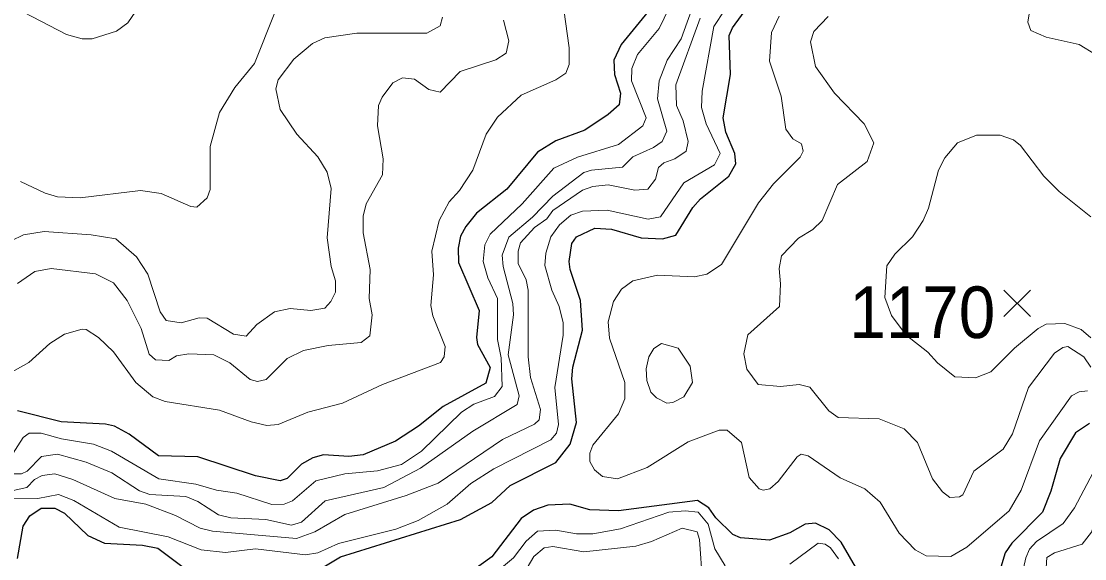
# Model space of a CAD drawing. Extents: x 265 to 291.4, y 7731.5 to 7759.6.
# Drawn here: x 269.272 to 270.921, y 7735.03 to 7735.863 of the extents above; entities that cross this region are included whole.
import ezdxf
from ezdxf.enums import TextEntityAlignment as Align

# ---------------------------------------------------------------- set-up
doc = ezdxf.new("R2010")
doc.units = 0
doc.header["$LTSCALE"] = 0.032
for name, color, linetype, lineweight in [('1', 7, 'Continuous', 25), ('2', 7, 'Continuous', 13), ('21', 7, 'Continuous', 25), ('61', 7, 'Continuous', 13)]:
    doc.layers.add(name, color=color, linetype=linetype, lineweight=lineweight)

msp = doc.modelspace()

# ---------------------------------------------------------------- linework, layer by layer
at = {"layer": '1'}
for points in [[(269.7139, 7735.0004), (269.7672, 7735.0323), (269.9534, 7735.0903), (270.0019, 7735.1166), (270.0305, 7735.1428), (270.1013, 7735.1786), (270.1236, 7735.2073), (270.1331, 7735.2407), (270.126, 7735.3083), (270.1276, 7735.3266), (270.1427, 7735.3839), (270.1395, 7735.43), (270.1236, 7735.4777), (270.122, 7735.4905), (270.126, 7735.5183), (270.1331, 7735.5287), (270.1618, 7735.5422), (270.1873, 7735.5406), (270.2334, 7735.5271), (270.2668, 7735.5255), (270.2875, 7735.531), (270.3137, 7735.574), (270.3256, 7735.5875), (270.3694, 7735.6225), (270.3805, 7735.6416), (270.3789, 7735.6575), (270.3646, 7735.6909), (270.3607, 7735.7132), (270.3718, 7735.78), (270.3702, 7735.8405), (270.375, 7735.8524), (270.4028, 7735.8906)], [(270.2445, 7735.8779), (270.2023, 7735.827), (270.1912, 7735.8023), (270.192, 7735.78), (270.2016, 7735.7514), (270.1992, 7735.7331), (270.1825, 7735.718), (270.1459, 7735.6941), (270.1013, 7735.6774), (270.0727, 7735.6599), (270.0249, 7735.6026), (269.978, 7735.5652), (269.9613, 7735.5446), (269.9534, 7735.5294), (269.9494, 7735.5112), (269.9502, 7735.4889), (269.982, 7735.4141), (269.978, 7735.3727), (269.9796, 7735.3616), (269.9995, 7735.3258), (269.9923, 7735.3019), (269.9263, 7735.2653), (269.8881, 7735.2351), (269.8523, 7735.212), (269.8022, 7735.1906), (269.78, 7735.1882), (269.741, 7735.1905), (269.7243, 7735.1858), (269.7068, 7735.1762), (269.6845, 7735.154), (269.6734, 7735.15), (269.6352, 7735.1579), (269.5461, 7735.1874), (269.4848, 7735.189), (269.4395, 7735.2224), (269.4164, 7735.2351), (269.4029, 7735.2383), (269.3337, 7735.2415), (269.2661, 7735.259)], [(270.9286, 7735.2391), (270.9071, 7735.2248), (270.8833, 7735.185), (270.869, 7735.1341), (270.8562, 7735.1015), (270.8085, 7735.0537), (270.7982, 7735.0386), (270.7846, 7734.9941)], [(270.5826, 7734.9885), (270.5436, 7735.0553), (270.5253, 7735.0744), (270.5039, 7735.0848), (270.4879, 7735.0832), (270.4641, 7735.0696), (270.4323, 7735.0585), (270.3877, 7735.0617), (270.3758, 7735.0673), (270.3495, 7735.0927), (270.3384, 7735.1086), (270.3209, 7735.1198), (270.1984, 7735.1039), (270.1538, 7735.1054), (270.1228, 7735.1142), (270.0886, 7735.1126), (270.0663, 7735.1046), (270.0472, 7735.0919), (270.0019, 7735.0323), (269.9486, 7734.9941)], [(269.2661, 7735.0299), (269.2748, 7735.08), (269.2851, 7735.0959), (269.3027, 7735.1078), (269.3241, 7735.1078), (269.3393, 7735.0999), (269.375, 7735.0657), (269.4013, 7735.0537), (269.4602, 7735.0506), (269.484, 7735.0458), (269.5334, 7735.0084)]]:
    msp.add_lwpolyline(points, dxfattribs=at)
at = {"layer": '2'}
for points in [[(270.4553, 7736.0338), (270.4434, 7736.0195), (270.41, 7736.0075), (270.3845, 7735.9868), (270.3161, 7735.893), (270.2954, 7735.8357), (270.2739, 7735.8023)], [(270.3074, 7735.9471), (270.2612, 7735.8516), (270.2278, 7735.8111), (270.2191, 7735.7896), (270.2183, 7735.7705), (270.2413, 7735.7132), (270.2358, 7735.7005), (270.1984, 7735.6718), (270.1348, 7735.652), (270.0982, 7735.6352), (270.0488, 7735.5796), (269.9995, 7735.5326), (269.9908, 7735.5159), (269.9884, 7735.4905), (269.9955, 7735.465), (270.0106, 7735.4332), (270.0106, 7735.3696), (270.0162, 7735.3409), (270.0178, 7735.2964), (270.0059, 7735.2812), (269.9741, 7735.2693), (269.955, 7735.2566), (269.8929, 7735.1961), (269.8619, 7735.1755), (269.8245, 7735.1659), (269.7736, 7735.1611), (269.7291, 7735.15), (269.6925, 7735.119), (269.6797, 7735.1142), (269.6606, 7735.1134), (269.6065, 7735.1309), (269.5747, 7735.1357), (269.5429, 7735.1452), (269.4856, 7735.1532), (269.4117, 7735.1961), (269.3838, 7735.2073), (269.3345, 7735.2152), (269.3027, 7735.224), (269.2844, 7735.224), (269.2748, 7735.2176), (269.2549, 7735.1858)], [(269.2414, 7735.3099), (269.2836, 7735.3338), (269.3162, 7735.3632), (269.3393, 7735.3775), (269.3663, 7735.3855), (269.3727, 7735.3847), (269.3918, 7735.3727), (269.4148, 7735.3505), (269.4498, 7735.3027), (269.4761, 7735.2805), (269.4952, 7735.2733), (269.5795, 7735.2598), (269.6288, 7735.2415), (269.6527, 7735.2359), (269.6702, 7735.2375), (269.7163, 7735.2566), (269.7704, 7735.2709), (269.8325, 7735.2996), (269.9224, 7735.3338), (269.9279, 7735.3425), (269.9295, 7735.3584), (269.9104, 7735.4062), (269.9072, 7735.4221), (269.9112, 7735.4698), (269.9088, 7735.5064), (269.92, 7735.5541), (269.9359, 7735.5828), (269.9518, 7735.6003), (269.9725, 7735.6321), (269.9931, 7735.6878), (270.0106, 7735.714), (270.0472, 7735.7482), (270.1013, 7735.7721), (270.1165, 7735.7824), (270.122, 7735.7959), (270.122, 7735.8214), (270.1109, 7735.9001)], [(270.8395, 7735.9009), (270.8332, 7735.8612), (270.8379, 7735.8484), (270.8618, 7735.8381), (270.9127, 7735.827), (270.9382, 7735.811)], [(269.6654, 7735.8763), (269.6336, 7735.7975), (269.6034, 7735.7601), (269.5795, 7735.7212), (269.5652, 7735.6687), (269.5652, 7735.6018), (269.5604, 7735.5891), (269.5445, 7735.5748), (269.5349, 7735.5756), (269.4888, 7735.5955), (269.457, 7735.6002), (269.3631, 7735.5891), (269.3281, 7735.5907), (269.309, 7735.5963), (269.2709, 7735.6146)], [(269.2756, 7735.8771), (269.3424, 7735.8421), (269.3663, 7735.8357), (269.3822, 7735.8357), (269.4196, 7735.8476), (269.4371, 7735.8604), (269.4554, 7735.8866)], [(270.1427, 7735.5684), (270.1809, 7735.57), (270.2445, 7735.5557), (270.2636, 7735.5597), (270.2994, 7735.6122), (270.3471, 7735.64), (270.3559, 7735.6575), (270.3344, 7735.7037), (270.3272, 7735.7291), (270.328, 7735.7546), (270.3463, 7735.8548), (270.363, 7735.8803)], [(269.2565, 7735.5223), (269.2756, 7735.5318), (269.3074, 7735.5366), (269.3806, 7735.5318), (269.4188, 7735.5255), (269.4506, 7735.4976), (269.4681, 7735.4706), (269.4872, 7735.4125), (269.4968, 7735.399), (269.5198, 7735.395), (269.5477, 7735.403), (269.5604, 7735.4022), (269.601, 7735.3775), (269.6209, 7735.3743), (269.6376, 7735.3926), (269.6646, 7735.4125), (269.6893, 7735.4173), (269.7211, 7735.4141), (269.7426, 7735.4181), (269.7521, 7735.4284), (269.7593, 7735.4427), (269.7593, 7735.4602), (269.7529, 7735.4825), (269.7465, 7735.5271), (269.7529, 7735.6034), (269.7465, 7735.6289), (269.7322, 7735.6528), (269.6996, 7735.6878), (269.6734, 7735.7259), (269.667, 7735.7578), (269.6702, 7735.7721), (269.6948, 7735.8039), (269.7235, 7735.8285), (269.7426, 7735.8373), (269.7927, 7735.8445), (269.9009, 7735.8445), (269.9216, 7735.8556), (269.9255, 7735.8691)], [(270.0202, 7735.8644), (270.0281, 7735.8325), (270.0242, 7735.8134), (270.0083, 7735.8031), (269.9526, 7735.7848), (269.9216, 7735.753), (269.9041, 7735.757), (269.8818, 7735.7729), (269.8635, 7735.7753), (269.8484, 7735.7673), (269.8317, 7735.745), (269.8261, 7735.7323), (269.8245, 7735.7005), (269.8333, 7735.6496), (269.8325, 7735.6249), (269.807, 7735.5796), (269.8022, 7735.5605), (269.8022, 7735.535), (269.8134, 7735.4777), (269.8118, 7735.4332), (269.8165, 7735.4077), (269.8126, 7735.3751), (269.7991, 7735.3648), (269.7481, 7735.36), (269.71, 7735.3521), (269.6845, 7735.3401), (269.6519, 7735.3075), (269.6384, 7735.3043), (269.6272, 7735.3075), (269.5954, 7735.333), (269.5707, 7735.3457), (269.5318, 7735.3473), (269.5127, 7735.3441), (269.5007, 7735.3369), (269.4801, 7735.3377), (269.4705, 7735.3465)], [(269.6988, 7735.0609), (269.7275, 7735.0712), (269.7736, 7735.0983), (269.8691, 7735.1277), (269.9184, 7735.1468), (270.0186, 7735.2144), (270.0679, 7735.2383), (270.0751, 7735.2447), (270.0775, 7735.2606), (270.0616, 7735.3107), (270.0584, 7735.3425), (270.0584, 7735.4459), (270.0552, 7735.4618), (270.0425, 7735.4873), (270.0425, 7735.5064), (270.0464, 7735.5191), (270.0679, 7735.543), (270.087, 7735.5565), (270.0965, 7735.5692), (270.1427, 7735.601), (270.1586, 7735.6066), (270.1825, 7735.609), (270.2238, 7735.601), (270.2437, 7735.6026), (270.2557, 7735.6178), (270.2604, 7735.636), (270.2684, 7735.6432), (270.2859, 7735.6496), (270.3034, 7735.6615), (270.3066, 7735.6766), (270.2986, 7735.7084), (270.2883, 7735.7323), (270.2875, 7735.7641), (270.3249, 7735.8675)], [(270.4474, 7735.8707), (270.4354, 7735.8453), (270.4323, 7735.8007), (270.4506, 7735.7466), (270.4577, 7735.6957), (270.4689, 7735.6806), (270.4824, 7735.6726), (270.4848, 7735.6615), (270.48, 7735.652), (270.4386, 7735.6106), (270.4155, 7735.5812), (270.3583, 7735.4857), (270.3352, 7735.4706), (270.3161, 7735.4666), (270.2588, 7735.469), (270.2207, 7735.4602), (270.2032, 7735.4475), (270.1904, 7735.4284), (270.1825, 7735.3966), (270.1841, 7735.3712), (270.2079, 7735.3027), (270.2079, 7735.2773), (270.1984, 7735.2542), (270.1586, 7735.2057), (270.1538, 7735.193), (270.1538, 7735.1802), (270.161, 7735.1675), (270.1737, 7735.1572), (270.1968, 7735.1532), (270.2429, 7735.1707), (270.3066, 7735.2105), (270.3543, 7735.2287), (270.367, 7735.2288), (270.3893, 7735.2097), (270.4012, 7735.1556), (270.4164, 7735.1381), (270.4227, 7735.1357)], [(270.931, 7735.3266), (270.9199, 7735.3425), (270.8952, 7735.3584), (270.8873, 7735.3568), (270.8745, 7735.3481), (270.834, 7735.2948), (270.8093, 7735.2232), (270.795, 7735.1993), (270.7497, 7735.1651), (270.7322, 7735.1285), (270.7274, 7735.1253), (270.7123, 7735.1245), (270.7011, 7735.1333), (270.6852, 7735.1532), (270.6621, 7735.2097), (270.6415, 7735.2311), (270.6025, 7735.2462), (270.5389, 7735.2486), (270.5245, 7735.259), (270.4951, 7735.2956), (270.4784, 7735.2996), (270.4498, 7735.2964), (270.4148, 7735.2996), (270.3973, 7735.3234), (270.3925, 7735.3473), (270.3988, 7735.3767), (270.4482, 7735.4205), (270.4498, 7735.4555), (270.4474, 7735.4793), (270.4513, 7735.4992), (270.4776, 7735.5263), (270.4999, 7735.5398), (270.5142, 7735.5541), (270.538, 7735.6098), (270.5842, 7735.6456), (270.5945, 7735.6742), (270.5794, 7735.7036), (270.5333, 7735.7514), (270.5038, 7735.7928), (270.4959, 7735.8309), (270.5015, 7735.8469), (270.5237, 7735.8699)], [(270.2739, 7735.8023), (270.2612, 7735.7705), (270.2588, 7735.7426), (270.2732, 7735.6925), (270.266, 7735.6766), (270.2525, 7735.6671), (270.2207, 7735.6527), (270.2047, 7735.6368), (270.1562, 7735.6321), (270.1443, 7735.6281), (270.0966, 7735.5915), (270.0647, 7735.5589), (270.0281, 7735.5279), (270.0178, 7735.5), (270.0194, 7735.4825), (270.0345, 7735.4252), (270.0353, 7735.4077), (270.0273, 7735.3457), (270.0441, 7735.2821), (270.0409, 7735.2685), (269.9725, 7735.2272), (269.8913, 7735.1699), (269.8341, 7735.1397), (269.7434, 7735.119), (269.7068, 7735.0864), (269.6909, 7735.0816), (269.6511, 7735.0903), (269.597, 7735.0927), (269.5779, 7735.0975), (269.5461, 7735.1182), (269.527, 7735.1261), (269.4713, 7735.1293), (269.4554, 7735.1349), (269.4125, 7735.1627), (269.3727, 7735.1794), (269.3281, 7735.1914), (269.3035, 7735.1882), (269.2812, 7735.1651), (269.2724, 7735.1611), (269.2374, 7735.1611)], [(270.931, 7735.3719), (270.9159, 7735.3847), (270.8905, 7735.3942), (270.8618, 7735.3934), (270.8491, 7735.3863), (270.8125, 7735.356), (270.7759, 7735.3194), (270.752, 7735.3099), (270.7202, 7735.3115), (270.6932, 7735.333), (270.6781, 7735.3497), (270.6446, 7735.376), (270.622, 7735.4065), (270.6114, 7735.4344), (270.6147, 7735.4836), (270.6271, 7735.5016), (270.6542, 7735.5287), (270.6709, 7735.5541), (270.6789, 7735.5732), (270.6948, 7735.6321), (270.7043, 7735.6512), (270.7242, 7735.6742), (270.7536, 7735.6862), (270.7902, 7735.6862), (270.8109, 7735.679), (270.822, 7735.6702), (270.8578, 7735.6225), (270.8817, 7735.5987), (270.931, 7735.5597)], [(270.095, 7735.4459), (270.0838, 7735.4841), (270.0854, 7735.5032), (270.0934, 7735.5287), (270.1069, 7735.547), (270.1244, 7735.5621), (270.1427, 7735.5684)], [(269.4705, 7735.3465), (269.4578, 7735.3863), (269.4363, 7735.43), (269.4148, 7735.4571), (269.387, 7735.4714), (269.3186, 7735.4793), (269.2931, 7735.4746)], [(269.2931, 7735.4746), (269.2661, 7735.4563)], [(269.2605, 7735.1222), (269.2979, 7735.1229), (269.3297, 7735.1293), (269.3536, 7735.1198), (269.4236, 7735.0784), (269.5, 7735.0633), (269.5509, 7735.0434), (269.589, 7735.0394), (269.6352, 7735.045), (269.7131, 7735.0355), (269.7322, 7735.0386), (269.7641, 7735.053), (269.8531, 7735.0752), (269.8874, 7735.0887), (269.9327, 7735.1142), (269.9693, 7735.146), (270.0051, 7735.1691), (270.0934, 7735.2136), (270.1021, 7735.224), (270.1053, 7735.2375), (270.0997, 7735.2948), (270.1125, 7735.3759), (270.1125, 7735.395), (270.1061, 7735.4205), (270.095, 7735.4459)], [(270.542, 7735.1548), (270.5802, 7735.1381), (270.6041, 7735.1174), (270.6335, 7735.0689), (270.6582, 7735.0434), (270.6757, 7735.0339), (270.7139, 7735.0331), (270.7385, 7735.0474), (270.8045, 7735.1039), (270.8228, 7735.1357), (270.8515, 7735.2121), (270.9008, 7735.2821), (270.9127, 7735.2884), (270.9255, 7735.29)], [(270.4227, 7735.1357), (270.4331, 7735.1381), (270.4458, 7735.1492), (270.4752, 7735.1874), (270.4816, 7735.1914), (270.4927, 7735.189), (270.542, 7735.1548)], [(270.9625, 7735.1587), (270.9436, 7735.166), (270.9343, 7735.1634), (270.9056, 7735.1086), (270.8881, 7735.084), (270.8467, 7735.0561), (270.8356, 7735.0442)], [(269.2406, 7735.1309), (269.2804, 7735.1397), (269.2923, 7735.1524), (269.3043, 7735.1587), (269.3241, 7735.1611), (269.352, 7735.1524)], [(269.352, 7735.1524), (269.4172, 7735.123), (269.465, 7735.1142), (269.5111, 7735.0967), (269.5493, 7735.0768), (269.5684, 7735.072), (269.6988, 7735.0609)], [(270.3638, 7735.0187), (270.3479, 7735.045), (270.3376, 7735.0832), (270.3217, 7735.1015), (270.3018, 7735.1039), (270.2763, 7735.1015), (270.2016, 7735.076), (270.1586, 7735.0681), (270.1332, 7735.0681), (270.1013, 7735.0736), (270.0727, 7735.072), (270.0552, 7735.0569), (270.0353, 7735.0307), (270.0202, 7735.0179)], [(270.966, 7735.0983), (270.9525, 7735.1023), (270.9398, 7735.0927), (270.9318, 7735.0705), (270.9175, 7735.0522), (270.8746, 7735.0386), (270.8626, 7735.0315)], [(270.3288, 7734.9933), (270.3241, 7735.0593), (270.3201, 7735.0713), (270.297, 7735.0768), (270.2493, 7735.0561), (270.2254, 7735.049), (270.1443, 7735.0402), (270.0966, 7735.0482), (270.083, 7735.0466), (270.0671, 7735.0331), (270.0568, 7735.0156)], [(270.5396, 7735.0291), (270.5269, 7735.0466), (270.519, 7735.0522), (270.5078, 7735.0537), (270.4641, 7735.0211)], [(270.8356, 7735.0442), (270.83, 7735.0307), (270.8157, 7734.967)], [(270.8626, 7735.0315), (270.8602, 7734.9917)]]:
    msp.add_lwpolyline(points, dxfattribs=at)
msp.add_lwpolyline([(270.2414, 7735.3241), (270.2453, 7735.3425), (270.2533, 7735.3552), (270.2652, 7735.3632), (270.2907, 7735.356), (270.3097, 7735.3282), (270.3129, 7735.3027), (270.2994, 7735.2805), (270.2827, 7735.2717), (270.2732, 7735.2709), (270.2573, 7735.2789), (270.2485, 7735.2876), (270.2421, 7735.3059)], close=True, dxfattribs=at)
at = {"layer": '21'}
for p, q in [((270.7962, 7735.446), (270.8374, 7735.4048)), ((270.8374, 7735.446), (270.7962, 7735.4048))]:
    msp.add_line(p, q, dxfattribs=at)

# ---------------------------------------------------------------- texts
at = {"layer": '61', "width": 0.95}
msp.add_text('1170', height=0.08, dxfattribs=at).set_placement((270.6696, 7735.3716), align=Align.CENTER)

doc.saveas('drawing.dxf')
